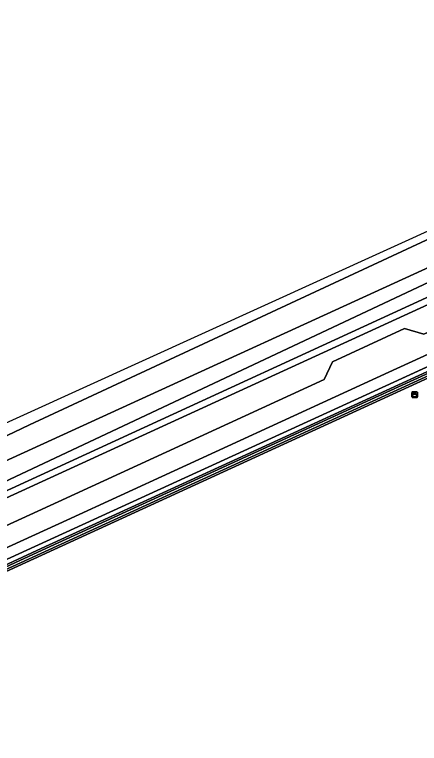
# Model space of a CAD drawing. Extents: x 154324 to 155744, y 382937 to 384188.
# Drawn here: x 154511.1 to 154584.1, y 383651.6 to 383783.2 of the extents above; entities that cross this region are included whole.
import ezdxf

# ---------------------------------------------------------------- set-up
doc = ezdxf.new("R2010")
doc.units = 0
for name, color, linetype in [('IMGEO_Bouwland', 7, 'Continuous'), ('IMGEO_Grasland_overig', 7, 'Continuous'), ('IMGEO_Groenvoorziening', 7, 'Continuous'), ('IMGEO_Hek', 7, 'Continuous'), ('IMGEO_Kast', 7, 'Continuous'), ('IMGEO_Loofbos', 7, 'Continuous'), ('IMGEO_Oever', 7, 'Continuous'), ('IMGEO_Rijbaan_lokaal_gesloten', 7, 'Continuous'), ('IMGEO_Waterloop', 7, 'Continuous')]:
    doc.layers.add(name, color=color, linetype=linetype)

msp = doc.modelspace()

# ---------------------------------------------------------------- linework, layer by layer
at = {"layer": 'IMGEO_Bouwland'}
msp.add_lwpolyline([(154593.93, 383720.55), (154598.48, 383722.68), (154598.17, 383723.32), (154497.01, 383676.91), (154477.86, 383668.12), (154474.86, 383666.77), (154472.76, 383665.91), (154472.88, 383665.32), (154473.41, 383662.8), (154465.62, 383661.18), (154463.3, 383660.86), (154452.44, 383658.63), (154442.02, 383656.49), (154432.23, 383654.48), (154422.25, 383652.58), (154414.87, 383651.15)], dxfattribs=at)
at = {"layer": 'IMGEO_Grasland_overig'}
for points in [[(154852.28, 383841.89), (154776.62, 383807.22), (154700.77, 383772.49), (154618.32, 383734.65), (154579.46, 383716.81), (154472.6, 383667.88)], [(154483.01, 383671.57), (154515.86, 383686.77), (154549.87, 383702.37), (154578.11, 383715.32), (154602.44, 383726.47), (154630.45, 383739.3), (154658.09, 383752.13), (154678.35, 383761.34), (154703.9, 383772.98)]]:
    msp.add_lwpolyline(points, dxfattribs=at)
at = {"layer": 'IMGEO_Groenvoorziening'}
for points in [[(154500, 383698.26), (154611.46, 383749.32), (154608.95, 383754.7), (154599.64, 383750.46), (154599.86, 383750), (154600.16, 383749.34), (154513.75, 383709.11), (154459.78, 383683.33)], [(154474.39, 383674.81), (154518.93, 383695.18), (154566.92, 383717.28), (154568.41, 383720.49), (154581.39, 383726.52), (154584.91, 383725.49), (154615.96, 383739.7), (154614.02, 383743.85), (154500, 383691.53)]]:
    msp.add_lwpolyline(points, dxfattribs=at)
msp.add_lwpolyline([(154618.32, 383734.65), (154617.49, 383736.42), (154578.61, 383718.6), (154520.49, 383691.91), (154473.35, 383670.37), (154471.31, 383669.61), (154469.19, 383669.16), (154467.02, 383669.02), (154464.85, 383669.2), (154463.31, 383669.56), (154457.39, 383667.76), (154459.58, 383665.09), (154472.6, 383667.88), (154579.46, 383716.81)], close=True, dxfattribs=at)
at = {"layer": 'IMGEO_Hek'}
msp.add_lwpolyline([(154459.58, 383665.09), (154472.6, 383667.88), (154579.46, 383716.81), (154700.77, 383772.49), (154776.62, 383807.22), (154800.33, 383818.09), (154852.28, 383841.89), (154892.94, 383860.56), (154996.51, 383908.03)], dxfattribs=at)
at = {"layer": 'IMGEO_Kast'}
for p, q in [((154582.75, 383714.13), (154582.75, 383714.97)), ((154582.75, 383714.97), (154582.75, 383714.13)), ((154582.82, 383715.05), (154583.66, 383715.05)), ((154583.66, 383715.05), (154582.82, 383715.05)), ((154583.67, 383714.05), (154582.83, 383714.05)), ((154582.83, 383714.05), (154583.67, 383714.05)), ((154583.75, 383714.98), (154583.75, 383714.14)), ((154583.75, 383714.14), (154583.75, 383714.98))]:
    msp.add_line(p, q, dxfattribs=at)
for points in [[(154582.94, 383714.84), (154583.54, 383714.84), (154583.54, 383714.76), (154582.94, 383714.76), (154582.94, 383714.84)], [(154582.94, 383714.67), (154583.54, 383714.67), (154583.54, 383714.18), (154582.94, 383714.18), (154582.94, 383714.67)]]:
    msp.add_lwpolyline(points, dxfattribs=at)
msp.add_circle((154583.02, 383714.52), 0.0377, dxfattribs=at)
for centre, start, end in [((154582.82, 383714.98), 92.4484, 184.2845), ((154582.82, 383714.98), 92.4484, 184.2845), ((154582.82, 383714.13), 182.4484, 274.2845), ((154582.82, 383714.13), 182.4484, 274.2845), ((154583.67, 383714.98), 2.4484, 94.2845), ((154583.67, 383714.98), 2.4484, 94.2845), ((154583.67, 383714.13), 272.4484, 4.2845), ((154583.67, 383714.13), 272.4484, 4.2845)]:
    msp.add_arc(centre, 0.0779, start, end, dxfattribs=at)
at = {"layer": 'IMGEO_Loofbos'}
msp.add_lwpolyline([(154599.64, 383750.46), (154457.78, 383685.87), (154459.78, 383683.33), (154513.75, 383709.11), (154600.16, 383749.34), (154599.86, 383750)], close=True, dxfattribs=at)
at = {"layer": 'IMGEO_Oever'}
for points in [[(154966.18, 383892.22), (154964.62, 383891.5), (154877.89, 383851.74), (154825.83, 383827.84), (154791.82, 383812.32), (154670.71, 383756.97), (154477.72, 383668.43), (154474.72, 383667.08), (154473, 383666.38), (154472.89, 383666.9), (154475.83, 383668.12), (154483.14, 383671.26), (154516.01, 383686.46)], [(154516.01, 383686.46), (154550.01, 383702.06), (154578.25, 383715.01), (154602.58, 383726.16), (154630.6, 383738.99), (154658.23, 383751.82), (154678.49, 383761.03), (154704.04, 383772.67), (154730.27, 383784.66), (154791.53, 383812.8), (154825.73, 383828.28), (154878.42, 383852.59), (154886.54, 383856.41), (154935.32, 383878.76), (154962.94, 383891.47)], [(154825.58, 383828.59), (154791.39, 383813.11), (154730.12, 383784.97), (154703.9, 383772.98), (154678.35, 383761.34), (154658.09, 383752.13), (154630.45, 383739.3), (154602.44, 383726.47), (154578.11, 383715.32), (154549.87, 383702.37), (154515.86, 383686.77), (154483.01, 383671.57), (154475.7, 383668.43), (154472.5, 383667.1), (154472.76, 383665.91), (154474.86, 383666.77), (154477.86, 383668.12), (154497.01, 383676.91), (154598.17, 383723.32), (154670.85, 383756.67), (154791.96, 383812.01), (154825.97, 383827.53)]]:
    msp.add_lwpolyline(points, dxfattribs=at)
msp.add_lwpolyline([(154612.37, 383747.37), (154611.46, 383749.32), (154500, 383698.26), (154471.81, 383685.34), (154470.94, 383684.88), (154470.26, 383684.15), (154469.85, 383683.25), (154469.75, 383682.26), (154469.97, 383681.29), (154470.49, 383680.45), (154471.26, 383679.81), (154472.18, 383679.46), (154473.07, 383679.41), (154500, 383691.53), (154614.02, 383743.85), (154613.37, 383745.23), (154611.5, 383744.07), (154500, 383692.8), (154473.03, 383680.4), (154472.57, 383681.6), (154500, 383694.5)], close=True, dxfattribs=at)
at = {"layer": 'IMGEO_Rijbaan_lokaal_gesloten'}
msp.add_lwpolyline([(154473.35, 383670.37), (154520.49, 383691.91), (154578.61, 383718.6), (154617.49, 383736.42), (154615.96, 383739.7), (154584.91, 383725.49), (154581.39, 383726.52), (154568.41, 383720.49), (154566.92, 383717.28), (154518.93, 383695.18), (154474.39, 383674.81)], dxfattribs=at)
at = {"layer": 'IMGEO_Waterloop'}
msp.add_lwpolyline([(154825.73, 383828.28), (154791.53, 383812.8), (154730.27, 383784.66), (154704.04, 383772.67), (154678.49, 383761.03), (154658.23, 383751.82), (154630.6, 383738.99), (154602.58, 383726.16), (154578.25, 383715.01), (154550.01, 383702.06), (154516.01, 383686.46), (154483.14, 383671.26), (154475.83, 383668.12), (154472.89, 383666.9), (154473, 383666.38), (154474.72, 383667.08), (154477.72, 383668.43), (154670.71, 383756.97), (154791.82, 383812.32), (154825.83, 383827.84)], dxfattribs=at)
msp.add_lwpolyline([(154613.37, 383745.23), (154612.37, 383747.37), (154500, 383694.5), (154472.57, 383681.6), (154473.03, 383680.4), (154500, 383692.8), (154611.5, 383744.07)], close=True, dxfattribs=at)

doc.saveas('drawing.dxf')
